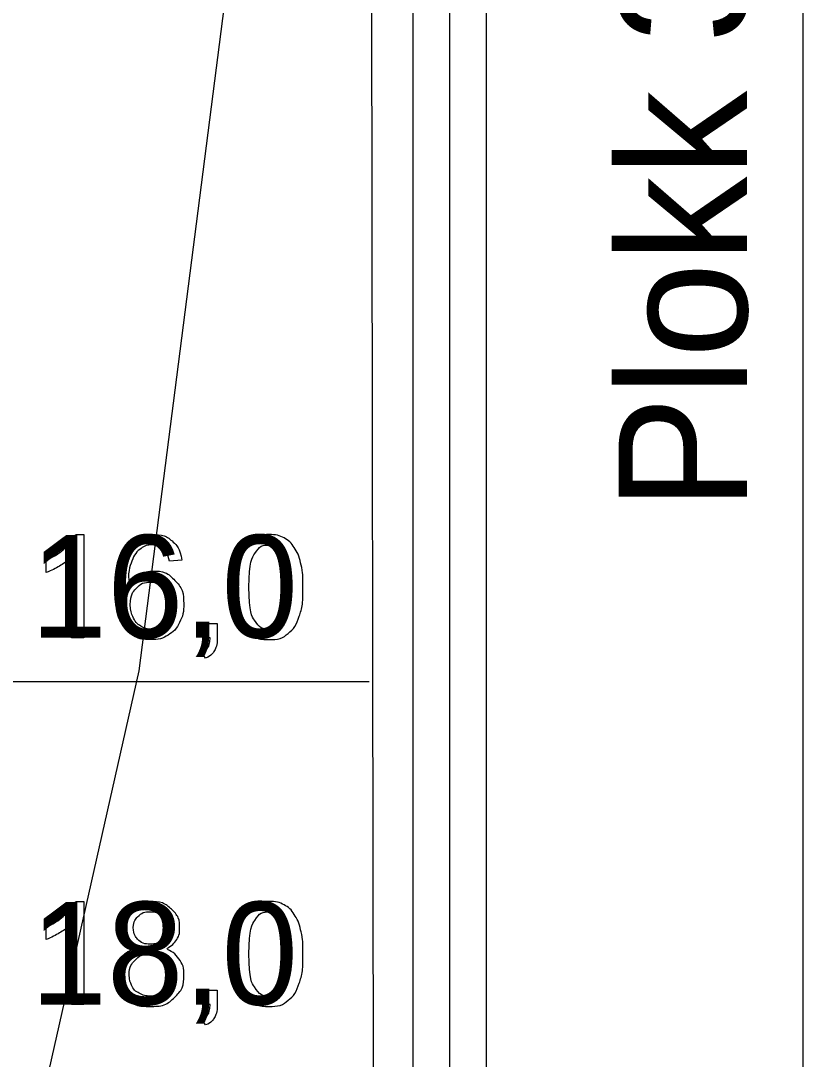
# Model space of a CAD drawing. Extents: x 700746 to 706058, y 6570320 to 6580460.
# Drawn here: x 705460.6 to 705503.2, y 6576392.8 to 6576449.4 of the extents above; entities that cross this region are included whole.
import ezdxf

# ---------------------------------------------------------------- set-up
doc = ezdxf.new("R2010")
doc.units = 0
for name, color, linetype in [('Default', 7, 'Continuous'), ('GEOLPUNKT', 7, 'Continuous'), ('illumineerimisjooned', 7, 'Continuous'), ('PIIR', 7, 'Continuous'), ('Plokid', 7, 'Continuous'), ('Täide', 7, 'Continuous'), ('vahekiht', 7, 'Continuous')]:
    doc.layers.add(name, color=color, linetype=linetype)

msp = doc.modelspace()

# ---------------------------------------------------------------- linework, layer by layer
at = {"layer": 'Default'}
msp.add_lwpolyline([(705503.232, 6576239.372), (705503.232, 6576247.372), (705503.232, 6576541.626)], dxfattribs=at)
at = {"layer": 'GEOLPUNKT'}
for points in [[(705463.593, 6576421.382), (705464.036, 6576421.382), (705464.036, 6576415.76)], [(705461.975, 6576419.312), (705461.975, 6576419.976)], [(705464.036, 6576415.76), (705463.349, 6576415.76), (705463.349, 6576420.14)], [(705469.372, 6576419.986), (705468.689, 6576419.93)], [(705470.52, 6576415.76), (705470.52, 6576416.541), (705471.301, 6576416.541), (705471.301, 6576415.76)], [(705470.908, 6576415.76), (705470.52, 6576415.76)], [(705470.665, 6576414.651), (705470.473, 6576414.945)], [(705463.593, 6576401.382), (705464.036, 6576401.382), (705464.036, 6576395.76)], [(705461.975, 6576399.312), (705461.975, 6576399.976)], [(705464.036, 6576395.76), (705463.349, 6576395.76), (705463.349, 6576400.14)], [(705470.52, 6576395.76), (705470.52, 6576396.541), (705471.301, 6576396.541), (705471.301, 6576395.76)], [(705470.908, 6576395.76), (705470.52, 6576395.76)], [(705470.665, 6576394.651), (705470.473, 6576394.945)]]:
    msp.add_lwpolyline(points, dxfattribs=at)
for points in [[(705461.975, 6576419.976), (705462.551, 6576420.247), (705462.983, 6576420.633), (705463.414, 6576421.019), (705463.593, 6576421.382)], [(705468.689, 6576419.93), (705468.597, 6576420.338), (705468.428, 6576420.522), (705468.149, 6576420.818), (705467.739, 6576420.818), (705467.409, 6576420.818), (705467.158, 6576420.635), (705466.835, 6576420.398), (705466.647, 6576419.943), (705466.46, 6576419.488), (705466.452, 6576418.648), (705466.701, 6576419.026), (705467.06, 6576419.209), (705467.42, 6576419.393), (705467.814, 6576419.393), (705468.502, 6576419.393), (705468.986, 6576418.887), (705469.47, 6576418.381), (705469.47, 6576417.579), (705469.47, 6576417.052), (705469.242, 6576416.6), (705469.015, 6576416.147), (705468.617, 6576415.907), (705468.22, 6576415.666), (705467.715, 6576415.666), (705466.855, 6576415.666), (705466.312, 6576416.298), (705465.769, 6576416.93), (705465.769, 6576418.381), (705465.769, 6576420.003), (705466.37, 6576420.74), (705466.893, 6576421.382), (705467.781, 6576421.382), (705468.442, 6576421.382), (705468.865, 6576421.011), (705469.287, 6576420.64), (705469.372, 6576419.986)], [(705472.321, 6576418.522), (705472.321, 6576419.515), (705472.525, 6576420.121), (705472.729, 6576420.727), (705473.132, 6576421.054), (705473.535, 6576421.382), (705474.146, 6576421.382), (705474.596, 6576421.382), (705474.937, 6576421.2), (705475.278, 6576421.019), (705475.498, 6576420.677), (705475.718, 6576420.336), (705475.844, 6576419.845), (705475.97, 6576419.354), (705475.97, 6576418.522), (705475.97, 6576417.537), (705475.768, 6576416.931), (705475.566, 6576416.325), (705475.163, 6576415.996), (705474.76, 6576415.666), (705474.146, 6576415.666), (705473.336, 6576415.666), (705472.875, 6576416.245), (705472.321, 6576416.945), (705472.321, 6576418.522)], [(705473.029, 6576418.522), (705473.029, 6576417.141), (705473.351, 6576416.685), (705473.673, 6576416.23), (705474.146, 6576416.23), (705474.618, 6576416.23), (705474.94, 6576416.687), (705475.262, 6576417.144), (705475.262, 6576418.522), (705475.262, 6576419.905), (705474.94, 6576420.359), (705474.619, 6576420.814), (705474.138, 6576420.814), (705473.666, 6576420.814), (705473.383, 6576420.413), (705473.029, 6576419.901), (705473.029, 6576418.522)], [(705463.349, 6576420.14), (705463.101, 6576419.904), (705462.698, 6576419.667), (705462.295, 6576419.43), (705461.975, 6576419.312)], [(705466.559, 6576417.575), (705466.559, 6576417.22), (705466.71, 6576416.895), (705466.86, 6576416.57), (705467.13, 6576416.4), (705467.4, 6576416.23), (705467.7, 6576416.23), (705468.137, 6576416.23), (705468.449, 6576416.581), (705468.761, 6576416.933), (705468.761, 6576417.537), (705468.761, 6576418.118), (705468.453, 6576418.452), (705468.145, 6576418.786), (705467.673, 6576418.786), (705467.208, 6576418.786), (705466.883, 6576418.452), (705466.559, 6576418.118), (705466.559, 6576417.575)], [(705470.473, 6576414.945), (705470.691, 6576415.041), (705470.794, 6576415.226), (705470.897, 6576415.412), (705470.908, 6576415.76)], [(705471.301, 6576415.76), (705471.301, 6576415.328), (705471.149, 6576415.062), (705470.996, 6576414.796), (705470.665, 6576414.651)], [(705461.975, 6576399.976), (705462.551, 6576400.247), (705462.983, 6576400.633), (705463.414, 6576401.019), (705463.593, 6576401.382)], [(705466.862, 6576398.799), (705466.432, 6576398.956), (705466.224, 6576399.246), (705466.017, 6576399.536), (705466.017, 6576399.94), (705466.017, 6576400.55), (705466.455, 6576400.966), (705466.894, 6576401.382), (705467.623, 6576401.382), (705468.355, 6576401.382), (705468.801, 6576400.956), (705469.248, 6576400.531), (705469.248, 6576399.921), (705469.248, 6576399.532), (705469.043, 6576399.244), (705468.839, 6576398.956), (705468.422, 6576398.799), (705468.938, 6576398.631), (705469.208, 6576398.257), (705469.478, 6576397.882), (705469.478, 6576397.363), (705469.478, 6576396.645), (705468.971, 6576396.155), (705468.463, 6576395.666), (705467.634, 6576395.666), (705466.806, 6576395.666), (705466.298, 6576396.157), (705465.79, 6576396.648), (705465.79, 6576397.382), (705465.79, 6576397.928), (705466.069, 6576398.297), (705466.347, 6576398.666), (705466.862, 6576398.799)], [(705472.321, 6576398.522), (705472.321, 6576399.515), (705472.525, 6576400.121), (705472.729, 6576400.727), (705473.132, 6576401.054), (705473.535, 6576401.382), (705474.146, 6576401.382), (705474.596, 6576401.382), (705474.937, 6576401.2), (705475.278, 6576401.019), (705475.498, 6576400.677), (705475.718, 6576400.336), (705475.844, 6576399.845), (705475.97, 6576399.354), (705475.97, 6576398.522), (705475.97, 6576397.537), (705475.768, 6576396.931), (705475.566, 6576396.325), (705475.163, 6576395.996), (705474.76, 6576395.666), (705474.146, 6576395.666), (705473.336, 6576395.666), (705472.875, 6576396.245), (705472.321, 6576396.945), (705472.321, 6576398.522)], [(705466.725, 6576399.964), (705466.725, 6576399.567), (705466.978, 6576399.316), (705467.232, 6576399.064), (705467.64, 6576399.064), (705468.037, 6576399.064), (705468.288, 6576399.314), (705468.539, 6576399.564), (705468.539, 6576399.926), (705468.539, 6576400.303), (705468.28, 6576400.561), (705468.021, 6576400.818), (705467.632, 6576400.818), (705467.239, 6576400.818), (705466.982, 6576400.566), (705466.725, 6576400.315), (705466.725, 6576399.964)], [(705473.029, 6576398.522), (705473.029, 6576397.141), (705473.351, 6576396.685), (705473.673, 6576396.23), (705474.146, 6576396.23), (705474.618, 6576396.23), (705474.94, 6576396.687), (705475.262, 6576397.144), (705475.262, 6576398.522), (705475.262, 6576399.905), (705474.94, 6576400.359), (705474.619, 6576400.814), (705474.138, 6576400.814), (705473.666, 6576400.814), (705473.383, 6576400.413), (705473.029, 6576399.901), (705473.029, 6576398.522)], [(705463.349, 6576400.14), (705463.101, 6576399.904), (705462.698, 6576399.667), (705462.295, 6576399.43), (705461.975, 6576399.312)], [(705466.499, 6576397.377), (705466.499, 6576397.082), (705466.637, 6576396.807), (705466.775, 6576396.532), (705467.049, 6576396.381), (705467.324, 6576396.23), (705467.64, 6576396.23), (705468.133, 6576396.23), (705468.451, 6576396.547), (705468.77, 6576396.864), (705468.77, 6576397.354), (705468.77, 6576397.851), (705468.442, 6576398.176), (705468.114, 6576398.501), (705467.617, 6576398.501), (705467.132, 6576398.501), (705466.816, 6576398.179), (705466.499, 6576397.858), (705466.499, 6576397.377)], [(705470.473, 6576394.945), (705470.691, 6576395.041), (705470.794, 6576395.226), (705470.897, 6576395.412), (705470.908, 6576395.76)], [(705471.301, 6576395.76), (705471.301, 6576395.328), (705471.149, 6576395.062), (705470.996, 6576394.796), (705470.665, 6576394.651)]]:
    msp.add_open_spline(points, degree=3, dxfattribs=at)
at = {"layer": 'illumineerimisjooned'}
msp.add_line((705481.974, 6576279.371), (705481.974, 6576547.719), dxfattribs=at)
at = {"layer": 'PIIR'}
msp.add_line((705483.974, 6576279.372), (705483.974, 6576577.518), dxfattribs=at)
at = {"layer": 'Plokid'}
for p, q in [((705479.974, 6576279.37), (705479.574, 6576549.07)), ((705485.974, 6576108.772), (705485.974, 6576545.467)), ((705414.384, 6576413.372), (705479.574, 6576413.372))]:
    msp.add_line(p, q, dxfattribs=at)
at = {"layer": 'Täide'}
msp.add_lwpolyline([(705503.232, 6576239.372), (705503.232, 6576247.372), (705503.232, 6576541.626)], dxfattribs=at)
at = {"layer": 'vahekiht'}
msp.add_lwpolyline([(705484.022, 6576546.589), (705467.023, 6576413.963), (705433.059, 6576263.264)], dxfattribs=at)

# ---------------------------------------------------------------- texts
at = {"layer": 'GEOLPUNKT'}
for s, p in [('16,0', (705461.125, 6576415.76)), ('18,0', (705461.125, 6576395.76))]:
    msp.add_text(s, height=5.6, dxfattribs=at).set_placement(p)
at = {"layer": 'Plokid'}
msp.add_text('Plokk 3 pR', height=7, rotation=90, dxfattribs=at).set_placement((705500.174, 6576422.689))

doc.saveas('drawing.dxf')
